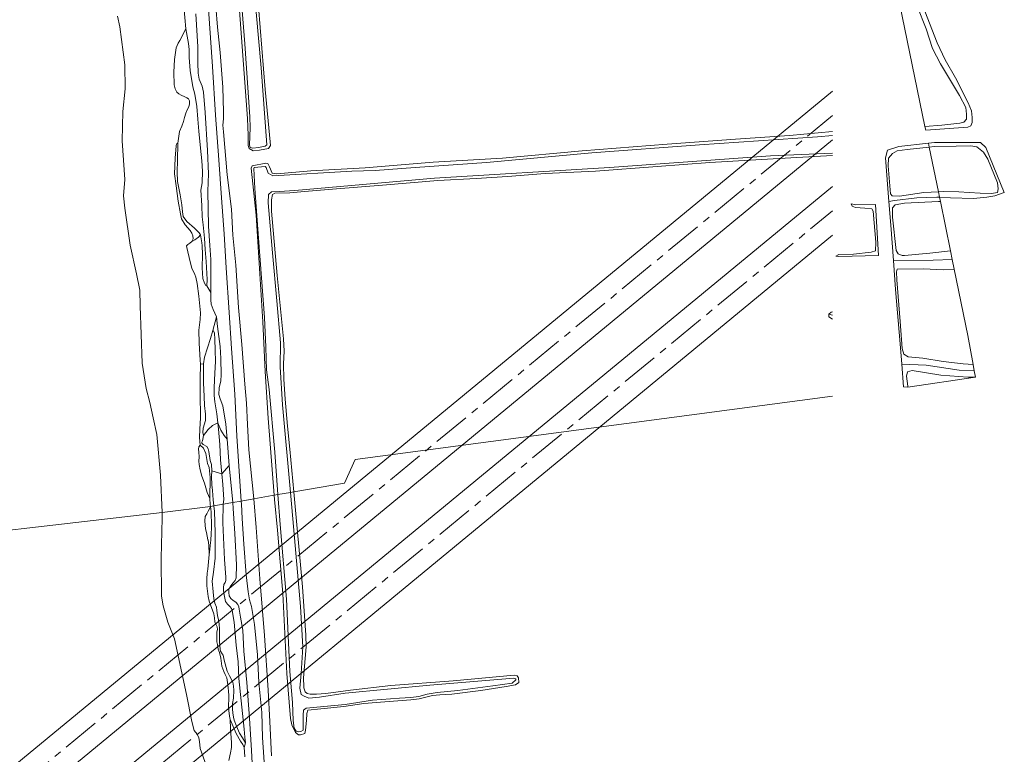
# Model space of a CAD drawing. Header units: metres. Extents: x 103671 to 105190, y 427150 to 429171.
# Tile 315 of 320: x 104928 to 105190, y 428207 to 428403. Entities that reach past the tile are written whole.
import ezdxf

# ---------------------------------------------------------------- set-up
doc = ezdxf.new("R2010")
doc.units = ezdxf.units.M
doc.linetypes.add('AM-AS-SO', pattern=[16, 10, -2, 2, -2])
for name, color, linetype, lineweight in [('B-WE-AM-AS_SPOOR_TREIN-G', 253, 'AM-AS-SO', 18), ('B-WE-GR-GRAS-GV', 253, 'Continuous', 13), ('B-WE-GR-STRUIK-GV', 253, 'Continuous', 13), ('B-WE-GW-TALUD_KRUIN-G', 253, 'Continuous', 18), ('B-WE-KW-KUNSTWERK_TUNNEL-GV', 253, 'Continuous', 18), ('B-WE-OG-TERREIN_ONBEGROEID_ZAND-GV', 253, 'Continuous', 18), ('B-WE-OG-WATER-GV', 253, 'Continuous', 18), ('B-WE-OG-WATER_SLIK-GV', 253, 'Continuous', 18), ('B-WE-VH-HALFVERHARDING-GV', 253, 'Continuous', 18), ('B-WE-VH-OPENVERHARDING-GV', 253, 'Continuous', 18)]:
    doc.layers.add(name, color=color, linetype=linetype, lineweight=lineweight)

msp = doc.modelspace()

# ---------------------------------------------------------------- linework, layer by layer
at = {"layer": 'B-WE-AM-AS_SPOOR_TREIN-G', "flags": 128}
for points in [[(103696.327, 427283.456), (103709.313, 427290.401), (103746.448, 427311.474), (103755.563, 427316.772), (103776.772, 427329.695), (103814.413, 427352.796), (103843.513, 427371.823), (103899.402, 427408.976), (103942.726, 427438.459), (104004.208, 427480.883), (104081.76, 427535.371), (104109.175, 427554.949), (104155.672, 427588.399), (104203.199, 427623.004), (104251.78, 427658.799), (104287.781, 427685.624), (104335.474, 427721.504), (104395.514, 427767.417), (104433.325, 427796.679), (104482.244, 427834.97), (104511.725, 427858.282), (104540.037, 427880.827), (104578.412, 427911.652), (104602.932, 427931.576), (104658.061, 427976.677), (104770.321, 428069.176), (105144.15, 428377.204)], [(103696.327, 427259.828), (103702.663, 427263.148), (103741.143, 427284.521), (103776.983, 427305.68), (103812.508, 427327.878), (103846.846, 427350.17), (103884.763, 427375.547), (103921.285, 427400.237), (103995.822, 427451.384), (104091.601, 427518.484), (104175.564, 427578.582), (104266.326, 427645.226), (104387.142, 427736.31), (104482.041, 427809.901), (104517.236, 427837.614), (104550.548, 427864.127), (104594.934, 427899.917), (104636.059, 427933.263), (104659.647, 427952.595), (104803.738, 428071.316), (105144.15, 428351.809)]]:
    msp.add_lwpolyline(points, dxfattribs=at)
at = {"layer": 'B-WE-GR-GRAS-GV', "flags": 128}
for points in [[(104971.282, 428406.33), (104971.836, 428400.348), (104972.5, 428396.416), (104972.69, 428394.8), (104972.721, 428392.65), (104972.957, 428389.191), (104973.688, 428384.826), (104974.173, 428382.868), (104974.728, 428379.611), (104975.02, 428376.208), (104975.262, 428373.035), (104975.715, 428368.473), (104976.045, 428365.094), (104976.261, 428362.348), (104976.156, 428359.288), (104975.835, 428357.322), (104976.051, 428353.26), (104976.146, 428350.258), (104976.415, 428348.128), (104976.762, 428344.567), (104976.954, 428341.492), (104977.229, 428338.292), (104977.472, 428333.559), (104977.438, 428331.821), (104978.493, 428330.088), (104978.484, 428334.107), (104978.476, 428338.852), (104978.209, 428342.618), (104977.875, 428347.696), (104977.673, 428357.053), (104977.837, 428361.714), (104977.555, 428367.884), (104976.958, 428377.981), (104976.541, 428383.447), (104976.209, 428385.071), (104975.347, 428386.859), (104975.127, 428388.456), (104975.052, 428391.251), (104974.983, 428395.514), (104974.508, 428404.306)], [(104974.508, 428404.306), (104974.983, 428395.514), (104975.052, 428391.251), (104975.127, 428388.456), (104975.347, 428386.859), (104976.209, 428385.071), (104976.541, 428383.447), (104976.958, 428377.981), (104977.555, 428367.884), (104977.837, 428361.714), (104977.673, 428357.053), (104977.875, 428347.696), (104978.209, 428342.618), (104978.476, 428338.852), (104978.484, 428334.107), (104978.493, 428330.088), (104978.508, 428328.063), (104978.608, 428326.935), (104979.11, 428325.545), (104979.98, 428323.53), (104980.255, 428320.984), (104980.925, 428315.639), (104981.123, 428312.477), (104981.213, 428308.102), (104981.102, 428306.56), (104980.707, 428304.696), (104980.62, 428302.892), (104980.987, 428301.722), (104981.717, 428299.837), (104982.493, 428294.98), (104982.797, 428291.002), (104983.338, 428283.933), (104984.312, 428274.104), (104986.549, 428274.491), (104985.366, 428291.764), (104984.855, 428302.933), (104984.014, 428315.163), (104983.369, 428324.755), (104982.603, 428336.632), (104981.987, 428345.72), (104981.347, 428355.267), (104980.612, 428365.389), (104979.709, 428377.299), (104978.907, 428390.313), (104977.828, 428405.563)], [(104977.828, 428405.563), (104978.907, 428390.313), (104979.709, 428377.299), (104980.612, 428365.389), (104981.347, 428355.267), (104981.987, 428345.72), (104982.603, 428336.632), (104983.369, 428324.755), (104984.014, 428315.163), (104984.855, 428302.933), (104985.366, 428291.764), (104986.549, 428274.491), (104989.9, 428275.074), (104988.612, 428288.175), (104988.239, 428294.854), (104987.986, 428300.609), (104987.533, 428305.666), (104986.747, 428316.215), (104985.886, 428326.072), (104985.171, 428337.358), (104984.35, 428345.354), (104984.008, 428352.288), (104982.869, 428361.39), (104981.896, 428372.907), (104981.701, 428374.65), (104981.882, 428376.365), (104981.856, 428378.227), (104981.636, 428384.784), (104980.983, 428393.958), (104980.283, 428400.727), (104979.766, 428406.229)], [(104989.716, 428199.709), (104989.346, 428207.992), (104988.742, 428216.682), (104988.073, 428226.102), (104987.278, 428234.468), (104987.021, 428240.102), (104986.375, 428243.56), (104986.021, 428245.692), (104985.92, 428246.342), (104985.657, 428246.956), (104985.142, 428247.559), (104984.447, 428247.97), (104983.838, 428248.52), (104983.388, 428249.26), (104983.303, 428250.098), (104983.258, 428250.973), (104983.628, 428251.632), (104984.299, 428252.614), (104984.926, 428253.35), (104985.187, 428253.999), (104985.298, 428257.469), (104984.89, 428265.803), (104984.421, 428272.473), (104984.312, 428274.104), (104981.804, 428273.668), (104981.696, 428268.709), (104982.104, 428258.881), (104982.493, 428254.236), (104982.487, 428253.313), (104982.333, 428252.816), (104981.922, 428252.253), (104981.838, 428251.454), (104981.892, 428250.602), (104982.096, 428249.039), (104982.344, 428247.72), (104982.892, 428247), (104983.56, 428246.4), (104984.002, 428245.868), (104984.161, 428245.311), (104984.651, 428242.257), (104985.217, 428236.112), (104985.765, 428231.657), (104985.962, 428227.192), (104986.559, 428221.259), (104986.886, 428217.927), (104987.344, 428213.683), (104987.512, 428211.605), (104987.743, 428210.11), (104987.323, 428208.804), (104987.441, 428207.681), (104987.529, 428206.362)], [(104992.856, 428202.306), (104992.215, 428211.513), (104992.1, 428218.144), (104991.274, 428226.173), (104990.925, 428233.481), (104990.101, 428241.559), (104989.356, 428246.381), (104988.787, 428248.209), (104988.419, 428250.263), (104987.935, 428254.867), (104987.244, 428263.044), (104986.851, 428269.852), (104986.612, 428273.665), (104986.549, 428274.491), (104984.312, 428274.104), (104984.421, 428272.473), (104984.89, 428265.803), (104985.298, 428257.469), (104985.187, 428253.999), (104984.926, 428253.35), (104984.299, 428252.614), (104983.628, 428251.632), (104983.258, 428250.973), (104983.303, 428250.098), (104983.388, 428249.26), (104983.838, 428248.52), (104984.447, 428247.97), (104985.142, 428247.559), (104985.657, 428246.956), (104985.92, 428246.342), (104986.021, 428245.692), (104986.375, 428243.56), (104987.021, 428240.102), (104987.278, 428234.468), (104988.073, 428226.102), (104988.742, 428216.682), (104989.346, 428207.992), (104989.716, 428199.709)], [(104994.611, 428206.582), (104994.194, 428215.772), (104993.799, 428224.14), (104992.762, 428238.663), (104991.492, 428253.758), (104990.528, 428267.448), (104989.9, 428275.074), (104986.549, 428274.491), (104986.612, 428273.665), (104986.851, 428269.852), (104987.244, 428263.044), (104987.935, 428254.867), (104988.419, 428250.263), (104988.787, 428248.209), (104989.356, 428246.381), (104990.101, 428241.559), (104990.925, 428233.481), (104991.274, 428226.173), (104992.1, 428218.144), (104992.215, 428211.513), (104992.856, 428202.306)]]:
    msp.add_lwpolyline(points, dxfattribs=at)
for points in [[(104977.438, 428331.821), (104977.472, 428333.559), (104977.229, 428338.292), (104976.954, 428341.492), (104976.762, 428344.567), (104976.415, 428348.128), (104976.146, 428350.258), (104976.051, 428353.26), (104975.835, 428357.322), (104976.156, 428359.288), (104976.261, 428362.348), (104976.045, 428365.094), (104975.715, 428368.473), (104975.262, 428373.035), (104975.02, 428376.208), (104974.728, 428379.611), (104974.173, 428382.868), (104973.688, 428384.826), (104972.957, 428389.191), (104972.721, 428392.65), (104972.69, 428394.8), (104972.5, 428396.416), (104971.836, 428400.348), (104970.254, 428397.189), (104969.737, 428396.449), (104969.263, 428395.263), (104968.784, 428392.129), (104968.6, 428388.746), (104968.682, 428385.402), (104968.933, 428384.329), (104969.453, 428383.431), (104969.987, 428382.948), (104970.6, 428382.668), (104971.508, 428382.197), (104972.074, 428381.935), (104972.508, 428381.638), (104972.771, 428381.159), (104972.785, 428380.289), (104972.605, 428379.565), (104972.296, 428378.86), (104971.831, 428377.81), (104971.46, 428376.648), (104971.215, 428375.58), (104970.722, 428374.354), (104970.135, 428372.954), (104969.706, 428369.824), (104969.572, 428365.201), (104969.475, 428362.173), (104969.563, 428359.609), (104970.305, 428356.072), (104970.787, 428353.43), (104970.93, 428351.525), (104971.113, 428350.336), (104972.108, 428348.973), (104974.167, 428347.211), (104975.38, 428345.918), (104975.752, 428345.378), (104976.052, 428343.258), (104976.144, 428342.606), (104976.298, 428340.212), (104976.148, 428336.608), (104976.368, 428333.811), (104976.791, 428332.562), (104977.164, 428331.91)], [(104975.752, 428345.378), (104975.38, 428345.918), (104974.167, 428347.211), (104972.108, 428348.973), (104971.113, 428350.336), (104970.93, 428351.525), (104970.787, 428353.43), (104970.305, 428356.072), (104969.563, 428359.609), (104969.475, 428362.173), (104969.572, 428365.201), (104969.706, 428369.824), (104969.308, 428369.701), (104969.213, 428369.152), (104968.942, 428365.885), (104968.774, 428361.667), (104969.209, 428358.501), (104969.798, 428354.369), (104970.416, 428350.973), (104970.699, 428349.692), (104971.661, 428348.122), (104972.959, 428346.549), (104973.388, 428345.829), (104973.685, 428345.16), (104973.738, 428344.398), (104973.438, 428343.685), (104974.198, 428344.051), (104975.187, 428344.816)], [(104982.797, 428291.002), (104982.493, 428294.98), (104981.717, 428299.837), (104980.987, 428301.722), (104980.62, 428302.892), (104980.707, 428304.696), (104981.102, 428306.56), (104981.213, 428308.102), (104981.123, 428312.477), (104980.925, 428315.639), (104980.255, 428320.984), (104979.98, 428323.53), (104979.034, 428319.927), (104979.229, 428319.802), (104979.423, 428319.196), (104979.528, 428317.617), (104979.634, 428314.684), (104979.686, 428311.711), (104979.55, 428308.592), (104979.349, 428304.737), (104979.336, 428302.629), (104979.498, 428300.926), (104979.79, 428299.363), (104980.05, 428297.75), (104980.355, 428295.364), (104981.099, 428293.409), (104982.063, 428291.956)], [(104980.355, 428295.364), (104980.05, 428297.75), (104979.79, 428299.363), (104979.498, 428300.926), (104979.336, 428302.629), (104979.349, 428304.737), (104979.55, 428308.592), (104979.686, 428311.711), (104979.634, 428314.684), (104979.528, 428317.617), (104979.423, 428319.196), (104979.229, 428319.802), (104979.034, 428319.927), (104978.359, 428317.808), (104977.563, 428315.308), (104976.826, 428312.786), (104976.514, 428311.049), (104976.557, 428308.963), (104976.54, 428305.968), (104976.679, 428302.322), (104976.762, 428299.943), (104977.035, 428297.651), (104977.071, 428295.973), (104976.464, 428293.9), (104976.351, 428292.774), (104976.539, 428291.929), (104977.769, 428293.518), (104978.877, 428294.653)], [(104976.539, 428291.929), (104976.351, 428292.774), (104976.464, 428293.9), (104977.071, 428295.973), (104977.035, 428297.651), (104976.762, 428299.943), (104976.679, 428302.322), (104976.54, 428305.968), (104976.557, 428308.963), (104976.514, 428311.049), (104975.714, 428310.929), (104975.635, 428306.921), (104975.593, 428303.056), (104975.715, 428296.646), (104975.504, 428293.633), (104975.425, 428291.445), (104975.64, 428289.413), (104976.53, 428288.541), (104977.185, 428287.201), (104977.583, 428284.453), (104977.988, 428283.388), (104978.276, 428280.772), (104978.174, 428275.137), (104978.342, 428273.526), (104978.391, 428273.075), (104979.264, 428273.227), (104979.066, 428274.85), (104978.902, 428277.271), (104978.763, 428278.841), (104978.646, 428281.015), (104978.698, 428282.551), (104978.617, 428284.183), (104978.256, 428285.275), (104977.968, 428287.718), (104977.751, 428288.443), (104977.37, 428289.062), (104976.47, 428289.554), (104976.078, 428289.948), (104976.044, 428290.21), (104976.238, 428290.553), (104976.352, 428291.009)], [(104984.312, 428274.104), (104983.338, 428283.933), (104981.43, 428281.736), (104981.697, 428278.861), (104981.982, 428274.932), (104981.804, 428273.668)], [(104981.43, 428281.736), (104978.698, 428282.551), (104978.646, 428281.015), (104978.763, 428278.841), (104978.902, 428277.271), (104979.066, 428274.85), (104979.264, 428273.227), (104981.804, 428273.668), (104981.982, 428274.932), (104981.697, 428278.861)], [(104987.323, 428208.804), (104987.743, 428210.11), (104986.948, 428211.365), (104986.138, 428212.668), (104985.311, 428214.498), (104984.716, 428216.107), (104984.475, 428216.946), (104984.358, 428218.099), (104984.275, 428219.043), (104984.266, 428220.508), (104984.481, 428222.006), (104984.567, 428224.098), (104984.516, 428225.196), (104984.3, 428226.265), (104983.461, 428227.897), (104982.847, 428229.202), (104982.061, 428232.108), (104981.773, 428233.398), (104981.53, 428233.794), (104981.061, 428234.499), (104980.982, 428235.017), (104980.767, 428236.943), (104980.799, 428239.066), (104980.776, 428240.448), (104980.721, 428241.695), (104980.511, 428242.819), (104980.277, 428243.973), (104980.111, 428245.354), (104980.015, 428246.191), (104979.543, 428247.302), (104979.291, 428248.422), (104979.072, 428250.271), (104978.864, 428253.129), (104979.212, 428255.54), (104979.65, 428259.29), (104979.628, 428266.128), (104979.416, 428271.736), (104979.264, 428273.227), (104978.391, 428273.075), (104978.541, 428271.638), (104978.609, 428270.461), (104978.697, 428269.08), (104978.687, 428267.327), (104978.591, 428265.758), (104978.445, 428264.08), (104978.297, 428262.676), (104978.175, 428261.543), (104978.069, 428260.292), (104977.698, 428256.377), (104977.537, 428255.296), (104977.382, 428253.765), (104977.452, 428251.876), (104977.559, 428250.517), (104977.791, 428249.043), (104978.066, 428247.846), (104978.487, 428246.581), (104978.929, 428245.431), (104979.234, 428244.44), (104979.415, 428243.367), (104979.553, 428242.334), (104979.826, 428241.689), (104980.153, 428240.992), (104980.22, 428240.307), (104980.114, 428239.637), (104980.099, 428238.488), (104980.109, 428237.012), (104980.258, 428236.265), (104980.446, 428235.053), (104980.804, 428234.111), (104981.146, 428232.61), (104981.446, 428230.509), (104981.909, 428229.07), (104982.294, 428228.315), (104982.755, 428227.358), (104982.9, 428226.123), (104983.056, 428224.845), (104983.219, 428223.757), (104983.293, 428222.737), (104983.286, 428221.633), (104983.171, 428220.208), (104983.163, 428220.03), (104983.252, 428218.725), (104983.471, 428217.13), (104983.643, 428216.278), (104985.269, 428212.573), (104986.392, 428210.519), (104986.963, 428209.609)], [(104987.743, 428210.11), (104987.512, 428211.605), (104987.344, 428213.683), (104986.886, 428217.927), (104986.559, 428221.259), (104985.962, 428227.192), (104985.765, 428231.657), (104985.217, 428236.112), (104984.651, 428242.257), (104984.161, 428245.311), (104984.002, 428245.868), (104983.56, 428246.4), (104982.892, 428247), (104982.344, 428247.72), (104982.096, 428249.039), (104981.892, 428250.602), (104981.838, 428251.454), (104981.922, 428252.253), (104982.333, 428252.816), (104982.487, 428253.313), (104982.493, 428254.236), (104982.104, 428258.881), (104981.696, 428268.709), (104981.804, 428273.668), (104979.264, 428273.227), (104979.416, 428271.736), (104979.628, 428266.128), (104979.65, 428259.29), (104979.212, 428255.54), (104978.864, 428253.129), (104979.072, 428250.271), (104979.291, 428248.422), (104979.543, 428247.302), (104980.015, 428246.191), (104980.111, 428245.354), (104980.277, 428243.973), (104980.511, 428242.819), (104980.721, 428241.695), (104980.776, 428240.448), (104980.799, 428239.066), (104980.767, 428236.943), (104980.982, 428235.017), (104981.061, 428234.499), (104981.53, 428233.794), (104981.773, 428233.398), (104982.061, 428232.108), (104982.847, 428229.202), (104983.461, 428227.897), (104984.3, 428226.265), (104984.516, 428225.196), (104984.567, 428224.098), (104984.481, 428222.006), (104984.266, 428220.508), (104984.275, 428219.043), (104984.358, 428218.099), (104984.475, 428216.946), (104984.716, 428216.107), (104985.311, 428214.498), (104986.138, 428212.668), (104986.948, 428211.365)]]:
    msp.add_lwpolyline(points, close=True, dxfattribs=at)
at = {"layer": 'B-WE-GR-STRUIK-GV', "flags": 128}
for points in [[(104980.5, 428293.6), (104980.355, 428295.364), (104978.877, 428294.653), (104977.769, 428293.518), (104976.539, 428291.929), (104976.352, 428291.009), (104976.238, 428290.553), (104976.044, 428290.21), (104976.078, 428289.948), (104976.47, 428289.554), (104977.37, 428289.062), (104977.751, 428288.443), (104977.968, 428287.718), (104978.256, 428285.275), (104978.617, 428284.183), (104978.698, 428282.551), (104981.43, 428281.736), (104981.062, 428285.471), (104980.835, 428289.593)], [(104982.797, 428291.002), (104982.063, 428291.956), (104981.099, 428293.409), (104980.355, 428295.364), (104980.5, 428293.6), (104980.835, 428289.593), (104981.062, 428285.471), (104981.43, 428281.736), (104983.338, 428283.933)]]:
    msp.add_lwpolyline(points, close=True, dxfattribs=at)
at = {"layer": 'B-WE-GW-TALUD_KRUIN-G', "flags": 128}
for points in [[(104971.582, 428501.921), (104971.63, 428500.816), (104972.185, 428491.272), (104972.998, 428479.113), (104974.107, 428465.81), (104974.804, 428458.272), (104975.401, 428446.507), (104976.172, 428433.685), (104977.102, 428419.213), (104977.828, 428405.563), (104978.907, 428390.313), (104979.709, 428377.299), (104980.612, 428365.389), (104981.347, 428355.267), (104981.987, 428345.72), (104982.603, 428336.632), (104983.369, 428324.755), (104984.014, 428315.163), (104984.855, 428302.933), (104985.366, 428291.764), (104986.549, 428274.491)], [(104989.716, 428199.709), (104989.346, 428207.992), (104988.742, 428216.682), (104988.073, 428226.102), (104987.278, 428234.468), (104987.021, 428240.102), (104986.375, 428243.56), (104986.021, 428245.692), (104985.92, 428246.342), (104985.657, 428246.956), (104985.142, 428247.559), (104984.447, 428247.97), (104983.838, 428248.52), (104983.388, 428249.26), (104983.303, 428250.098), (104983.258, 428250.973), (104983.628, 428251.632), (104984.299, 428252.614), (104984.926, 428253.35), (104985.187, 428253.999), (104985.298, 428257.469), (104984.89, 428265.803), (104984.421, 428272.473), (104984.312, 428274.104)], [(104986.549, 428274.491), (104986.612, 428273.665), (104986.851, 428269.852), (104987.244, 428263.044), (104987.935, 428254.867), (104988.419, 428250.263), (104988.787, 428248.209), (104989.356, 428246.381), (104990.101, 428241.559), (104990.925, 428233.481), (104991.274, 428226.173), (104992.1, 428218.144), (104992.215, 428211.513), (104992.856, 428202.306)]]:
    msp.add_lwpolyline(points, dxfattribs=at)
at = {"layer": 'B-WE-KW-KUNSTWERK_TUNNEL-GV', "flags": 128}
for points in [[(105144.15, 428383.74), (104650.103, 427976.638)], [(105144.15, 428358.325), (104749.204, 428032.897), (104749.037, 428033.1), (104750.585, 428034.367), (104744.885, 428041.331), (104743.337, 428040.065), (104743.16, 428040.28), (105144.15, 428370.688)], [(104669.213, 427953.951), (105144.15, 428345.29)]]:
    msp.add_lwpolyline(points, dxfattribs=at)
at = {"layer": 'B-WE-OG-TERREIN_ONBEGROEID_ZAND-GV', "flags": 128}
for points in [[(104953.643, 428403.647), (104954.194, 428400.869), (104955.557, 428390.715), (104955.664, 428384.345), (104954.995, 428378.269), (104954.855, 428370.471), (104955.517, 428360.19), (104955.204, 428355.772), (104955.515, 428352.537), (104956.992, 428342.647), (104958.696, 428335.039), (104959.52, 428330.651), (104959.684, 428326.502), (104960.132, 428311.265), (104961.245, 428304.495), (104962.224, 428300.737), (104963.125, 428296.664), (104964.064, 428292.222), (104965.026, 428281.379), (104965.478, 428271.443), (104978.391, 428273.075), (104978.342, 428273.526), (104978.174, 428275.137), (104977.538, 428276.756), (104976.809, 428279.292), (104976.038, 428281.157), (104975.618, 428282.797), (104975.352, 428284.236), (104975.275, 428285.154), (104975.39, 428286.313), (104975.311, 428287.522), (104975.165, 428288.301), (104975.315, 428288.911), (104975.64, 428289.413), (104975.425, 428291.445), (104975.504, 428293.633), (104975.715, 428296.646), (104975.593, 428303.056), (104975.635, 428306.921), (104975.714, 428310.929), (104975.63, 428312.059), (104975.325, 428316.513), (104975.283, 428319.983), (104975.636, 428322.901), (104975.748, 428324.604), (104975.287, 428329.093), (104974.79, 428332.426), (104974.504, 428334.117), (104974.212, 428334.863), (104973.448, 428336.509), (104972.943, 428338.23), (104972.042, 428342.082), (104972.02, 428342.512), (104972.31, 428342.862), (104972.888, 428343.189), (104973.438, 428343.685), (104973.738, 428344.398), (104973.685, 428345.16), (104973.388, 428345.829), (104972.959, 428346.549), (104971.661, 428348.122), (104970.699, 428349.692), (104970.416, 428350.973), (104969.798, 428354.369), (104969.209, 428358.501), (104968.774, 428361.667), (104968.942, 428365.885), (104969.213, 428369.152), (104969.308, 428369.701), (104969.706, 428369.824), (104970.135, 428372.954), (104970.722, 428374.354), (104971.215, 428375.58), (104971.46, 428376.648), (104971.831, 428377.81), (104972.296, 428378.86), (104972.605, 428379.565), (104972.785, 428380.289), (104972.771, 428381.159), (104972.508, 428381.638), (104972.074, 428381.935), (104971.508, 428382.197), (104970.6, 428382.668), (104969.987, 428382.948), (104969.453, 428383.431), (104968.933, 428384.329), (104968.682, 428385.402), (104968.6, 428388.746), (104968.784, 428392.129), (104969.263, 428395.263), (104969.737, 428396.449), (104970.254, 428397.189), (104971.836, 428400.348), (104971.282, 428406.33)], [(104983.279, 428205.355), (104983.717, 428207.37), (104984.007, 428208.824), (104984.008, 428210.055), (104983.727, 428213.845), (104983.643, 428216.278), (104983.471, 428217.13), (104983.252, 428218.725), (104983.163, 428220.03), (104983.171, 428220.208), (104983.286, 428221.633), (104983.293, 428222.737), (104983.219, 428223.757), (104983.056, 428224.845), (104982.9, 428226.123), (104982.755, 428227.358), (104982.294, 428228.315), (104981.909, 428229.07), (104981.446, 428230.509), (104981.146, 428232.61), (104980.804, 428234.111), (104980.446, 428235.053), (104980.258, 428236.265), (104980.109, 428237.012), (104980.099, 428238.488), (104980.114, 428239.637), (104980.22, 428240.307), (104980.153, 428240.992), (104979.826, 428241.689), (104979.553, 428242.334), (104979.415, 428243.367), (104979.234, 428244.44), (104978.929, 428245.431), (104978.487, 428246.581), (104978.066, 428247.846), (104977.791, 428249.043), (104977.559, 428250.517), (104977.452, 428251.876), (104977.382, 428253.765), (104977.537, 428255.296), (104977.698, 428256.377), (104978.069, 428260.292), (104977.906, 428262.755), (104977.724, 428264.101), (104977.711, 428264.17), (104977.323, 428266.072), (104977.087, 428267.064), (104976.927, 428268.056), (104976.858, 428269.223), (104977.005, 428270.378), (104977.395, 428271.127), (104977.778, 428271.754), (104978.146, 428272.398), (104978.391, 428273.075), (104965.478, 428271.443), (104965.549, 428269.9), (104965.197, 428259.252), (104965.314, 428249.156), (104965.779, 428246.551), (104967.057, 428242.231), (104968.764, 428237.78), (104972.018, 428222.986), (104973.399, 428215.739), (104974.057, 428213.395), (104974.824, 428212.334), (104975.245, 428211.434), (104975.413, 428210.443), (104975.602, 428208.599), (104979.369, 428198.199)]]:
    msp.add_lwpolyline(points, dxfattribs=at)
at = {"layer": 'B-WE-OG-WATER-GV', "flags": 128}
for points in [[(104986.013, 428415.308), (104987.494, 428396.319), (104988.835, 428376.871), (104988.931, 428374.016), (104988.765, 428369.35), (104988.94, 428368.709), (104989.675, 428368.474), (104991.177, 428368.692), (104992.933, 428369.081), (104993.441, 428369.423), (104991.909, 428389.939), (104990.557, 428404.752)], [(104888.789, 428262.593), (104965.478, 428271.443), (104965.026, 428281.379), (104964.064, 428292.222), (104963.125, 428296.664), (104962.224, 428300.737), (104961.245, 428304.495), (104960.132, 428311.265), (104959.684, 428326.502), (104959.52, 428330.651), (104958.696, 428335.039), (104956.992, 428342.647), (104955.515, 428352.537), (104955.204, 428355.772), (104955.517, 428360.19), (104954.855, 428370.471), (104954.995, 428378.269), (104955.664, 428384.345), (104955.557, 428390.715), (104954.194, 428400.869), (104953.643, 428403.647)], [(105144.15, 428371.856), (105140.123, 428371.519), (105108.677, 428369.396), (105080.041, 428367.28), (105051.977, 428364.665), (105032.976, 428363.401), (105022.243, 428362.539), (105016.018, 428362.384), (104994.981, 428361.144), (104993.736, 428361.806), (104993.219, 428363.398), (104992.992, 428363.623), (104990.024, 428363.323), (104989.969, 428363.092), (104990.198, 428357.745), (104991.142, 428344.516), (104992.784, 428323.402), (104993.161, 428315.527), (104993.304, 428309.438), (104994.013, 428304.191), (104995.49, 428287.506), (104996.325, 428276.191), (104999.72, 428276.779), (104997.576, 428300.124), (104996.984, 428310.26), (104997.026, 428316.641), (104996.104, 428327.828), (104994.869, 428340.64), (104993.797, 428353.905), (104993.869, 428356.138), (104994.644, 428356.915), (104996.664, 428356.959), (105000.875, 428357.238), (105038.13, 428360.491), (105084.743, 428363.321), (105127.617, 428366.467), (105144.15, 428367.172)], [(104979.369, 428198.199), (104975.602, 428208.599), (104975.413, 428210.443), (104975.245, 428211.434), (104974.824, 428212.334), (104974.057, 428213.395), (104973.399, 428215.739), (104972.018, 428222.986), (104968.764, 428237.78), (104967.057, 428242.231), (104965.779, 428246.551), (104965.314, 428249.156), (104965.197, 428259.252), (104965.549, 428269.9), (104965.478, 428271.443), (104888.789, 428262.593)]]:
    msp.add_lwpolyline(points, dxfattribs=at)
msp.add_lwpolyline([(104996.325, 428276.191), (104996.914, 428268.218), (104998.633, 428248.354), (104999.191, 428236.728), (104999.55, 428229.058), (104999.975, 428223.885), (105000.214, 428220.818), (105000.415, 428216.01), (105000.691, 428213.976), (105001.177, 428213.215), (105001.739, 428213.039), (105002.441, 428213.102), (105003.086, 428213.448), (105003.101, 428213.642), (105003.097, 428217.457), (105003.184, 428218.771), (105003.921, 428219.301), (105014.315, 428220.313), (105021.562, 428221.403), (105028.775, 428221.959), (105031.737, 428222.14), (105033.916, 428222.414), (105036.147, 428223.019), (105038.838, 428223.502), (105044.263, 428223.982), (105053.645, 428225.25), (105058.762, 428225.988), (105059.787, 428226.854), (105059.721, 428227.134), (105059.217, 428227.293), (105036.831, 428225.393), (105014.235, 428223.268), (105007.454, 428222.229), (105004.586, 428222.006), (105003.384, 428222.465), (105002.515, 428222.922), (105002.237, 428224.655), (105002.52, 428228.54), (105003.019, 428235.677), (105002.33, 428246.396), (105000.363, 428269.771), (104999.72, 428276.779)], close=True, dxfattribs=at)
at = {"layer": 'B-WE-OG-WATER_SLIK-GV', "flags": 128}
for points in [[(104990.557, 428404.752), (104991.909, 428389.939), (104993.441, 428369.423), (104992.933, 428369.081), (104991.177, 428368.692), (104989.675, 428368.474), (104988.94, 428368.709), (104988.765, 428369.35), (104988.931, 428374.016), (104988.835, 428376.871), (104987.494, 428396.319), (104986.013, 428415.308)], [(104991.209, 428406.201), (104992.943, 428384.112), (104994.302, 428370.168), (104994.42, 428369.221), (104993.872, 428368.452), (104991.442, 428367.955), (104989.722, 428367.807), (104988.714, 428368.407), (104988.462, 428369.233), (104988.46, 428371.995), (104988.244, 428376.398), (104985.91, 428407.587)], [(104985.91, 428407.587), (104988.244, 428376.398), (104988.46, 428371.995), (104988.462, 428369.233), (104988.714, 428368.407), (104989.722, 428367.807), (104991.442, 428367.955), (104993.872, 428368.452), (104994.42, 428369.221), (104994.302, 428370.168), (104992.943, 428384.112), (104991.209, 428406.201)], [(105166.728, 428406.323), (105169.144, 428400.288), (105170.845, 428395.093), (105172.905, 428390.958), (105177.971, 428382.544), (105179.665, 428379.311), (105179.848, 428377.557), (105179.829, 428376.269), (105179.19, 428375.473), (105178.059, 428375.151), (105173.311, 428374.615), (105168.81, 428374.297), (105169.01, 428373.323), (105180.186, 428374.097), (105181.044, 428374.424), (105181.347, 428375.314), (105181.37, 428376.662), (105181.217, 428378.445), (105180.308, 428380.577), (105176.94, 428387.228), (105174.18, 428392.033), (105172.063, 428396.582), (105168.13, 428406.603)], [(104979.766, 428406.229), (104980.283, 428400.727), (104980.983, 428393.958), (104981.636, 428384.784), (104981.856, 428378.227), (104981.882, 428376.365), (104981.701, 428374.65), (104981.896, 428372.907), (104982.869, 428361.39), (104984.008, 428352.288), (104984.35, 428345.354), (104985.171, 428337.358), (104985.886, 428326.072), (104986.747, 428316.215), (104987.533, 428305.666), (104987.986, 428300.609), (104988.239, 428294.854), (104988.612, 428288.175), (104989.9, 428275.074), (104994.804, 428275.926), (104995.385, 428276.027), (104993.744, 428296.565), (104992.957, 428309.023), (104992.291, 428322.268), (104990.516, 428350.627), (104989.254, 428363.138), (104989.476, 428363.839), (104993.094, 428364.48), (104993.71, 428364.438), (104994.115, 428363.555), (104994.828, 428361.827), (104996.043, 428361.672), (105005.132, 428362.476), (105019.615, 428363.256), (105037.729, 428364.779), (105056.231, 428365.884), (105077.397, 428367.83), (105100.094, 428369.553), (105118.288, 428370.889), (105132.712, 428371.902), (105144.15, 428372.912)], [(105144.15, 428372.912), (105132.712, 428371.902), (105118.288, 428370.889), (105100.094, 428369.553), (105077.397, 428367.83), (105056.231, 428365.884), (105037.729, 428364.779), (105019.615, 428363.256), (105005.132, 428362.476), (104996.043, 428361.672), (104994.828, 428361.827), (104994.115, 428363.555), (104993.71, 428364.438), (104993.094, 428364.48), (104989.476, 428363.839), (104989.254, 428363.138), (104990.516, 428350.627), (104992.291, 428322.268), (104992.957, 428309.023), (104993.744, 428296.565), (104995.385, 428276.027), (104996.325, 428276.191), (104995.49, 428287.506), (104994.013, 428304.191), (104993.304, 428309.438), (104993.161, 428315.527), (104992.784, 428323.402), (104991.142, 428344.516), (104990.198, 428357.745), (104989.969, 428363.092), (104990.024, 428363.323), (104992.992, 428363.623), (104993.219, 428363.398), (104993.736, 428361.806), (104994.981, 428361.144), (105016.018, 428362.384), (105022.243, 428362.539), (105032.976, 428363.401), (105051.977, 428364.665), (105080.041, 428367.28), (105108.677, 428369.396), (105140.123, 428371.519), (105144.15, 428371.856)], [(105144.15, 428367.172), (105127.617, 428366.467), (105084.743, 428363.321), (105038.13, 428360.491), (105000.875, 428357.238), (104996.664, 428356.959), (104994.644, 428356.915), (104993.869, 428356.138), (104993.797, 428353.905), (104994.869, 428340.64), (104996.104, 428327.828), (104997.026, 428316.641), (104996.984, 428310.26), (104997.576, 428300.124), (104999.72, 428276.779), (105000.637, 428276.938), (104999.491, 428288.273), (104998.875, 428294.431), (104998.264, 428301.603), (104997.955, 428306.966), (104997.831, 428311.027), (104998.002, 428314.408), (104997.826, 428317.735), (104996.17, 428334.582), (104994.654, 428351.725), (104994.621, 428354.758), (104994.94, 428356.199), (104995.574, 428356.49), (104999.49, 428356.649), (105003.442, 428356.951), (105011.992, 428357.684), (105024.191, 428358.67), (105039.009, 428359.863), (105049.174, 428360.433), (105057.551, 428360.986), (105067.536, 428361.728), (105081.032, 428362.427), (105097.469, 428363.67), (105111.48, 428364.674), (105128.313, 428365.693), (105144.15, 428366.52)], [(105144.15, 428366.52), (105128.313, 428365.693), (105111.48, 428364.674), (105097.469, 428363.67), (105081.032, 428362.427), (105067.536, 428361.728), (105057.551, 428360.986), (105049.174, 428360.433), (105039.009, 428359.863), (105024.191, 428358.67), (105011.992, 428357.684), (105003.442, 428356.951), (104999.49, 428356.649), (104995.574, 428356.49), (104994.94, 428356.199), (104994.621, 428354.758), (104994.654, 428351.725), (104996.17, 428334.582), (104997.826, 428317.735), (104998.002, 428314.408), (104997.831, 428311.027), (104997.955, 428306.966), (104998.264, 428301.603), (104998.875, 428294.431), (104999.491, 428288.273), (105000.637, 428276.938), (105014.136, 428279.283), (105016.981, 428285.58), (105144.15, 428302.424)], [(105144.15, 428324.928), (105143.788, 428324.788), (105143.16, 428324.309), (105144.15, 428324.03)], [(105144.15, 428322.964), (105143.222, 428323.608), (105143.16, 428324.309), (105143.788, 428324.788), (105144.15, 428324.928)], [(105144.15, 428324.03), (105143.16, 428324.309), (105143.222, 428323.608), (105144.15, 428322.964)], [(105144.15, 428302.424), (105016.981, 428285.58), (105014.136, 428279.283), (105000.637, 428276.938), (105002.919, 428251.639), (105003.795, 428238.761), (105003.844, 428235.658), (105003.199, 428227.41), (105003.228, 428224.946), (105003.228, 428224.739), (105003.587, 428223.66), (105004.116, 428223.217), (105004.978, 428223.048), (105006.653, 428223.065), (105009.105, 428223.225), (105015.667, 428224.072), (105026.423, 428225.306), (105043.066, 428226.609), (105059.333, 428228.123), (105060.158, 428227.951), (105060.512, 428227.361), (105060.579, 428226.181), (105059.64, 428225.514), (105057.227, 428225.113), (105050.469, 428224.025), (105042.745, 428223.003), (105039.537, 428222.87), (105037.577, 428222.677), (105033.98, 428221.832), (105031.802, 428221.545), (105024.863, 428221.006), (105019.291, 428220.57), (105013.958, 428219.759), (105007.804, 428219.083), (105004.332, 428218.738), (105004.072, 428217.849), (105004.008, 428216.016), (105003.744, 428213.47), (105003.543, 428212.548), (105002.387, 428212.201), (105001.803, 428212.206), (105001.049, 428212.855), (105000.064, 428214.839), (104999.706, 428216.54), (104998.735, 428228.58), (104997.677, 428249.897), (104996.225, 428266.734), (104995.474, 428274.903), (104995.385, 428276.027), (104994.804, 428275.926), (104989.9, 428275.074), (104990.528, 428267.448), (104991.492, 428253.758), (104992.762, 428238.663), (104993.799, 428224.14), (104994.194, 428215.772), (104994.611, 428206.582)]]:
    msp.add_lwpolyline(points, dxfattribs=at)
for points in [[(105168.81, 428374.297), (105173.311, 428374.615), (105178.059, 428375.151), (105179.19, 428375.473), (105179.829, 428376.269), (105179.848, 428377.557), (105179.665, 428379.311), (105177.971, 428382.544), (105172.905, 428390.958), (105170.845, 428395.093), (105169.144, 428400.288), (105166.728, 428406.323), (105163.427, 428414.791), (105163.062, 428414.92), (105162.522, 428414.842), (105161.895, 428414.273), (105160.781, 428413.76), (105160.727, 428413.749)], [(105189.948, 428356.659), (105184.986, 428368.721), (105183.615, 428370.038), (105182.114, 428370.058), (105171.349, 428369.993), (105169.729, 428369.813), (105169.941, 428368.779), (105171.271, 428368.922), (105177.098, 428369.038), (105181.047, 428369.105), (105182.6, 428368.842), (105184.369, 428367.469), (105185.524, 428365.594), (105188.13, 428359.281), (105188.321, 428357.65), (105188.168, 428356.718), (105186.501, 428356.406), (105183.528, 428356.496), (105180.544, 428356.703), (105177.867, 428356.89), (105173.811, 428356.978), (105172.374, 428356.902), (105172.672, 428355.446), (105175.647, 428355.31), (105181.774, 428355.128), (105185.267, 428355.437), (105187.433, 428355.835)], [(105169.941, 428368.779), (105169.729, 428369.813), (105161.834, 428368.937), (105158.802, 428367.934), (105158.245, 428365.927), (105159.194, 428354.297), (105160.718, 428354.611), (105166.643, 428355.239), (105171.981, 428355.478), (105172.672, 428355.446), (105172.374, 428356.902), (105168.516, 428356.698), (105162.012, 428355.722), (105160.03, 428355.782), (105159.577, 428356.378), (105159.017, 428363.766), (105159.043, 428365.863), (105160.137, 428367.067), (105161.364, 428367.834), (105164.02, 428368.14)], [(105172.374, 428356.902), (105169.941, 428368.779), (105164.02, 428368.14), (105161.364, 428367.834), (105160.137, 428367.067), (105159.043, 428365.863), (105159.017, 428363.766), (105159.577, 428356.378), (105160.03, 428355.782), (105162.012, 428355.722), (105168.516, 428356.698)], [(105172.374, 428356.902), (105173.811, 428356.978), (105177.867, 428356.89), (105180.544, 428356.703), (105183.528, 428356.496), (105186.501, 428356.406), (105188.168, 428356.718), (105188.321, 428357.65), (105188.13, 428359.281), (105185.524, 428365.594), (105184.369, 428367.469), (105182.6, 428368.842), (105181.047, 428369.105), (105177.098, 428369.038), (105171.271, 428368.922), (105169.941, 428368.779)], [(105172.672, 428355.446), (105171.981, 428355.478), (105166.643, 428355.239), (105160.718, 428354.611), (105159.194, 428354.297), (105159.711, 428347.972), (105160.373, 428338.591), (105170.958, 428338.704), (105176.068, 428338.875), (105175.606, 428341.129), (105170.096, 428340.491), (105163.345, 428339.917), (105162.706, 428339.955), (105161.635, 428340.354), (105161.106, 428341.273), (105160.185, 428350.089), (105160.176, 428352.583), (105160.877, 428353.445), (105163.313, 428353.849), (105172.382, 428354.298), (105172.915, 428354.264)], [(105172.915, 428354.264), (105172.382, 428354.298), (105163.313, 428353.849), (105160.877, 428353.445), (105160.176, 428352.583), (105160.185, 428350.089), (105161.106, 428341.273), (105161.635, 428340.354), (105162.706, 428339.955), (105163.345, 428339.917), (105170.096, 428340.491), (105175.606, 428341.129)], [(105150.358, 428353.433), (105149.14, 428353.683), (105149.406, 428353.071), (105150.287, 428352.69), (105152.806, 428352.56), (105154.623, 428352.368), (105155.036, 428351.698), (105155.697, 428343.424), (105155.612, 428341.193), (105154.449, 428340.772), (105149.726, 428340.284), (105145.888, 428340.156), (105145.009, 428339.725), (105145.835, 428339.611), (105156.432, 428339.938), (105155.623, 428353.473)], [(105176.605, 428336.255), (105176.068, 428338.875), (105170.958, 428338.704), (105160.373, 428338.591), (105160.917, 428330.882), (105162.234, 428316.342), (105162.649, 428310.956), (105169.124, 428310.723), (105177.929, 428309.337), (105181.95, 428309.199), (105181.638, 428310.896), (105178.979, 428311.069), (105173.631, 428311.655), (105168.256, 428312.544), (105164.29, 428312.946), (105163.169, 428313.648), (105162.709, 428315.113), (105162.211, 428322.342), (105161.321, 428333.468), (105161.207, 428335.552), (105161.405, 428336.304), (105168.341, 428336.325), (105173.824, 428336.08)], [(105176.605, 428336.255), (105173.824, 428336.08), (105168.341, 428336.325), (105161.405, 428336.304), (105161.207, 428335.552), (105161.321, 428333.468), (105162.211, 428322.342), (105162.709, 428315.113), (105163.169, 428313.648), (105164.29, 428312.946), (105168.256, 428312.544), (105173.631, 428311.655), (105178.979, 428311.069), (105181.638, 428310.896), (105180.218, 428318.619)], [(105181.95, 428309.199), (105177.929, 428309.337), (105169.124, 428310.723), (105162.649, 428310.956), (105163.113, 428304.936), (105164.254, 428304.865), (105164.227, 428305.083), (105163.894, 428307.804), (105164.124, 428308.931), (105165.409, 428309.303), (105172.987, 428307.997), (105180.209, 428307.506), (105182.273, 428307.473)], [(105182.273, 428307.473), (105180.209, 428307.506), (105172.987, 428307.997), (105165.409, 428309.303), (105164.124, 428308.931), (105163.894, 428307.804), (105164.227, 428305.083), (105164.254, 428304.865)], [(104995.474, 428274.903), (104996.225, 428266.734), (104997.677, 428249.897), (104998.735, 428228.58), (104999.706, 428216.54), (105000.064, 428214.839), (105001.049, 428212.855), (105001.803, 428212.206), (105002.387, 428212.201), (105003.543, 428212.548), (105003.744, 428213.47), (105004.008, 428216.016), (105004.072, 428217.849), (105004.332, 428218.738), (105007.804, 428219.083), (105013.958, 428219.759), (105019.291, 428220.57), (105024.863, 428221.006), (105031.802, 428221.545), (105033.98, 428221.832), (105037.577, 428222.677), (105039.537, 428222.87), (105042.745, 428223.003), (105050.469, 428224.025), (105057.227, 428225.113), (105059.64, 428225.514), (105060.579, 428226.181), (105060.512, 428227.361), (105060.158, 428227.951), (105059.333, 428228.123), (105043.066, 428226.609), (105026.423, 428225.306), (105015.667, 428224.072), (105009.105, 428223.225), (105006.653, 428223.065), (105004.978, 428223.048), (105004.116, 428223.217), (105003.587, 428223.66), (105003.228, 428224.739), (105003.228, 428224.946), (105003.199, 428227.41), (105003.844, 428235.658), (105003.795, 428238.761), (105002.919, 428251.639), (105000.637, 428276.938), (104999.72, 428276.779), (105000.363, 428269.771), (105002.33, 428246.396), (105003.019, 428235.677), (105002.52, 428228.54), (105002.237, 428224.655), (105002.515, 428222.922), (105003.384, 428222.465), (105004.586, 428222.006), (105007.454, 428222.229), (105014.235, 428223.268), (105036.831, 428225.393), (105059.217, 428227.293), (105059.721, 428227.134), (105059.787, 428226.854), (105058.762, 428225.988), (105053.645, 428225.25), (105044.263, 428223.982), (105038.838, 428223.502), (105036.147, 428223.019), (105033.916, 428222.414), (105031.737, 428222.14), (105028.775, 428221.959), (105021.562, 428221.403), (105014.315, 428220.313), (105003.921, 428219.301), (105003.184, 428218.771), (105003.097, 428217.457), (105003.101, 428213.642), (105003.086, 428213.448), (105002.441, 428213.102), (105001.739, 428213.039), (105001.177, 428213.215), (105000.691, 428213.976), (105000.415, 428216.01), (105000.214, 428220.818), (104999.975, 428223.885), (104999.55, 428229.058), (104999.191, 428236.728), (104998.633, 428248.354), (104996.914, 428268.218), (104996.325, 428276.191), (104995.385, 428276.027)]]:
    msp.add_lwpolyline(points, close=True, dxfattribs=at)
at = {"layer": 'B-WE-VH-HALFVERHARDING-GV', "flags": 128}
for points in [[(105144.15, 428383.74), (104650.103, 427976.638)], [(103696.327, 427277.655), (103703.812, 427281.692), (103721.215, 427291.301), (103730.614, 427296.584), (103747.867, 427306.458), (103764.474, 427316.178), (103781.363, 427326.284), (103790.95, 427332.122), (103807.478, 427342.361), (103824.67, 427353.248), (103834.83, 427359.798), (103839.021, 427362.525), (103853.188, 427371.851), (103870.45, 427383.389), (104010.921, 427479.428), (104149.738, 427577.841), (104286.862, 427678.601), (104290.865, 427681.597), (104414.222, 427775.464), (104536.111, 427871.231), (104656.501, 427968.874), (104739.302, 428037.101), (104743.16, 428040.28), (105144.15, 428370.688)], [(105144.15, 428358.325), (104749.204, 428032.897), (104745.345, 428029.718), (104662.816, 427961.715), (104542.224, 427863.909), (104420.131, 427767.985), (104296.565, 427673.965), (104292.562, 427670.969), (104146.856, 427564.027), (103999.245, 427459.732), (103849.776, 427358.118), (103844.356, 427354.508), (103840.191, 427351.741), (103820.626, 427338.88), (103811.093, 427332.736), (103800.6, 427326.076), (103780.559, 427313.649), (103760.457, 427301.563), (103749.891, 427295.359), (103730.202, 427284.067), (103719.409, 427278.023), (103700.008, 427267.414), (103696.327, 427265.448)], [(104669.213, 427953.951), (105144.15, 428345.29)]]:
    msp.add_lwpolyline(points, dxfattribs=at)
at = {"layer": 'B-WE-VH-OPENVERHARDING-GV', "flags": 128}
for points in [[(104977.438, 428331.821), (104977.164, 428331.91), (104976.791, 428332.562), (104976.368, 428333.811), (104976.148, 428336.608), (104976.298, 428340.212), (104976.144, 428342.606), (104976.052, 428343.258), (104975.752, 428345.378), (104975.187, 428344.816), (104974.198, 428344.051), (104973.438, 428343.685), (104972.888, 428343.189), (104972.31, 428342.862), (104972.02, 428342.512), (104972.042, 428342.082), (104972.943, 428338.23), (104973.448, 428336.509), (104974.212, 428334.863), (104974.504, 428334.117), (104974.79, 428332.426), (104975.287, 428329.093), (104975.748, 428324.604), (104975.636, 428322.901), (104975.283, 428319.983), (104975.325, 428316.513), (104975.63, 428312.059), (104975.714, 428310.929), (104976.514, 428311.049), (104976.826, 428312.786), (104977.563, 428315.308), (104978.359, 428317.808), (104979.034, 428319.927), (104979.98, 428323.53), (104979.11, 428325.545), (104978.608, 428326.935), (104978.508, 428328.063), (104978.493, 428330.088)], [(104978.174, 428275.137), (104978.276, 428280.772), (104977.988, 428283.388), (104977.583, 428284.453), (104977.185, 428287.201), (104976.53, 428288.541), (104975.64, 428289.413), (104975.315, 428288.911), (104975.165, 428288.301), (104975.311, 428287.522), (104975.39, 428286.313), (104975.275, 428285.154), (104975.352, 428284.236), (104975.618, 428282.797), (104976.038, 428281.157), (104976.809, 428279.292), (104977.538, 428276.756)], [(104978.069, 428260.292), (104978.175, 428261.543), (104978.297, 428262.676), (104978.445, 428264.08), (104978.591, 428265.758), (104978.687, 428267.327), (104978.697, 428269.08), (104978.609, 428270.461), (104978.541, 428271.638), (104978.391, 428273.075), (104978.146, 428272.398), (104977.778, 428271.754), (104977.395, 428271.127), (104977.005, 428270.378), (104976.858, 428269.223), (104976.927, 428268.056), (104977.087, 428267.064), (104977.323, 428266.072), (104977.711, 428264.17), (104977.724, 428264.101), (104977.906, 428262.755)]]:
    msp.add_lwpolyline(points, close=True, dxfattribs=at)
msp.add_lwpolyline([(104987.529, 428206.362), (104987.441, 428207.681), (104987.323, 428208.804), (104986.963, 428209.609), (104986.392, 428210.519), (104985.269, 428212.573), (104983.643, 428216.278), (104983.727, 428213.845), (104984.008, 428210.055), (104984.007, 428208.824), (104983.717, 428207.37), (104983.279, 428205.355)], dxfattribs=at)

doc.saveas('drawing.dxf')
